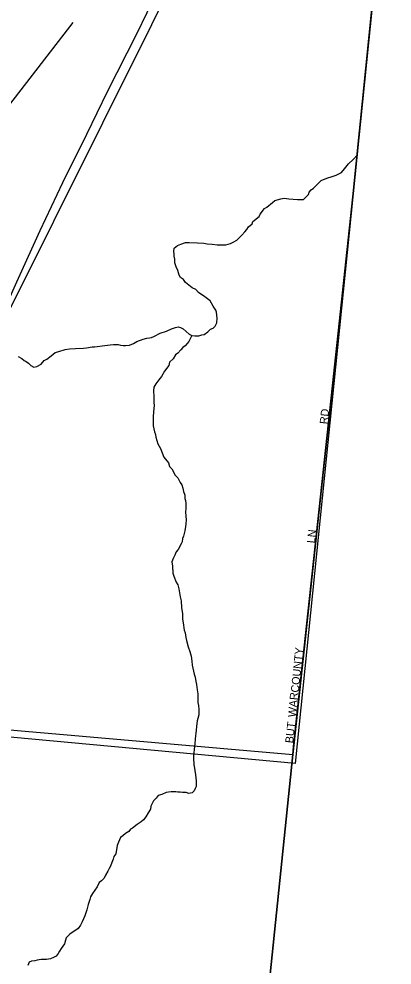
# Model space of a CAD drawing. Extents: x 1310247 to 1552180, y 377264 to 706493.
# Drawn here: x 1446565 to 1448897, y 518423 to 524334 of the extents above; entities that cross this region are included whole.
import ezdxf

# ---------------------------------------------------------------- set-up
doc = ezdxf.new("R2010")
doc.units = 0
for name, color, linetype in [('GM_X_Adjacent_County', 7, 'Continuous'), ('GM_X_City_Street', 7, 'Continuous'), ('GM_X_City_Street_Text', 7, 'Continuous'), ('GM_X_Corporation', 7, 'Continuous'), ('GM_X_County', 7, 'Continuous'), ('GM_X_Interstate_Route', 7, 'Continuous'), ('GM_X_Minor_River', 7, 'Continuous'), ('GM_X_Township', 7, 'Continuous'), ('GM_X_Township_Road', 7, 'Continuous'), ('GM_X_Township_Subdivision', 7, 'Continuous')]:
    doc.layers.add(name, color=color, linetype=linetype)

msp = doc.modelspace()

# ---------------------------------------------------------------- linework, layer by layer
at = {"layer": 'GM_X_Adjacent_County'}
msp.add_lwpolyline([(1447726, 514409.4), (1448276.2, 519737.6), (1448652, 523221.2), (1448835.8, 525036.9), (1448942.3, 526090.1)], dxfattribs=at)
at = {"layer": 'GM_X_City_Street'}
for points in [[(1448541.5, 522196.6), (1448652, 523221.2), (1448834.6, 525025.6)], [(1448281.8, 519788.8), (1448541.5, 522196.6)]]:
    msp.add_lwpolyline(points, dxfattribs=at)
at = {"layer": 'GM_X_Corporation'}
msp.add_lwpolyline([(1452021.5, 524686.2), (1448833.9, 525005), (1448290.7, 519682.9), (1445245.5, 519963.7), (1445742, 520998), (1445891.3, 520930.1), (1446512.6, 521273.2), (1446512.5, 522455.8), (1446477.2, 522455.7), (1448007.8, 525529.2), (1446195.3, 525685.1), (1446205.7, 525893.7), (1445899.8, 525900.7), (1445889.5, 525490.4), (1444825.8, 525525.4), (1444826.1, 523838.6), (1443366.1, 523838.6), (1443366, 524818.8), (1441366.1, 524818.8), (1441456, 525859.1), (1439627.7, 526058.1), (1439623, 527678.5), (1439743, 527677), (1439735.1, 528573.2)], dxfattribs=at)
at = {"layer": 'GM_X_County'}
msp.add_lwpolyline([(1448942.3, 526090.1), (1448835.8, 525036.9), (1448652, 523221.2), (1448276.2, 519737.6), (1447726, 514409.4)], dxfattribs=at)
at = {"layer": 'GM_X_Interstate_Route'}
msp.add_lwpolyline([(1445240.1, 520003.5), (1445450.4, 520435.4), (1445625.7, 520796.9), (1445788.5, 521134.5), (1445963.4, 521473.9), (1446122, 521795.5), (1446267.9, 522087.4), (1446418.1, 522395.2), (1446551.3, 522690.9), (1446698.2, 523011.5), (1446840.2, 523312.7), (1446988.4, 523613.3), (1447118, 523879.3), (1447301.3, 524239.8), (1447495, 524642.4), (1447677.7, 525018.8), (1447743.2, 525134.9), (1447869.3, 525400.7), (1447921.7, 525504.7), (1447928.8, 525518.9)], dxfattribs=at)
at = {"layer": 'GM_X_Minor_River'}
for points in [[(1447408.7, 522350.4), (1447447.6, 522371), (1447488.3, 522383.6), (1447519, 522398.6), (1447543.4, 522405.7), (1447559.6, 522409.1), (1447575.6, 522406.5), (1447591.4, 522397.9), (1447610.9, 522381.1), (1447628.3, 522364.4), (1447646.1, 522355.7), (1447664.1, 522353), (1447688.3, 522354.1), (1447708.6, 522359.4), (1447722.8, 522362.9), (1447745.5, 522378.2), (1447762.2, 522395.6), (1447778.5, 522401.1), (1447791, 522414.7), (1447801.8, 522434.4), (1447802.9, 522464.5), (1447800.2, 522500.8), (1447794.7, 522515.1), (1447779.6, 522539.7), (1447760.7, 522572.6), (1447727.4, 522598), (1447688.2, 522625.5), (1447670.7, 522642.3), (1447647, 522653.2), (1447606, 522686.9), (1447592.6, 522705.5), (1447575, 522718.2), (1447565.5, 522732.6), (1447558.6, 522763), (1447547.3, 522785.5), (1447540.2, 522809.9), (1447539, 522832.1), (1447535.7, 522852.3), (1447534.2, 522866.4), (1447532.7, 522880.6), (1447535.5, 522900.6), (1447556.2, 522917.9), (1447576.7, 522927.2), (1447605.1, 522936.2), (1447629.3, 522937.3), (1447681.5, 522935.4), (1447719.6, 522932), (1447741.6, 522929.1), (1447771.7, 522926), (1447803.7, 522922.8), (1447829.8, 522921.9), (1447858, 522922.8), (1447886.4, 522929.8), (1447904.8, 522939.2), (1447927.4, 522952.4), (1447958.7, 522983.5), (1447977.6, 523002.9), (1447990.2, 523018.5), (1447998.8, 523034.3), (1448021.6, 523053.5), (1448026.2, 523067.4), (1448065.6, 523100.1), (1448072.1, 523114), (1448099.6, 523149.2), (1448113.9, 523156.7), (1448149.2, 523187.5), (1448163.7, 523199.1), (1448202.3, 523209.7), (1448222.5, 523213), (1448252.6, 523209.9), (1448306.7, 523205.8), (1448342.9, 523204.5), (1448374.2, 523237.5), (1448378.8, 523251.4), (1448391.3, 523265.1), (1448405.8, 523276.6), (1448439.2, 523309.5), (1448453.8, 523325.1), (1448488.5, 523337.9), (1448523.1, 523348.7), (1448547.5, 523357.8), (1448580.3, 523374.7), (1448599.2, 523396.1), (1448624.5, 523427.3), (1448653.6, 523454.4), (1448681.3, 523483.6)], [(1446559.6, 522224.9), (1446583.2, 522212), (1446596.9, 522199.4), (1446610.7, 522192.8), (1446624.4, 522182.3), (1446639.9, 522167.6), (1446657.7, 522159), (1446677.9, 522162.2), (1446704.6, 522177.3), (1446723.5, 522198.7), (1446739.9, 522208.2), (1446766.9, 522229.3), (1446791.8, 522250.5), (1446814.1, 522255.7), (1446854.7, 522268.3), (1446881.1, 522273.3), (1446919.3, 522274), (1446967.6, 522276.2), (1446987.9, 522279.5), (1447022.2, 522284.2), (1447036.3, 522285.7), (1447054.5, 522287), (1447084.8, 522292), (1447135.3, 522298.1), (1447155.5, 522299.4), (1447185.7, 522300.3), (1447199.6, 522295.8), (1447215.6, 522293.2), (1447231.6, 522292.6), (1447255.9, 522295.7), (1447280.4, 522306.9), (1447300.9, 522318.2), (1447341.7, 522332.8), (1447364.1, 522340), (1447380.2, 522341.4), (1447394.3, 522342.9), (1447408.7, 522350.4)], [(1447646.1, 522355.7), (1447627.7, 522319.2), (1447617.4, 522305.4), (1447603.1, 522291.6), (1447588.9, 522281.9), (1447576.6, 522266.1), (1447558.1, 522246.4), (1447543.9, 522234.6), (1447529.4, 522210.9), (1447506.9, 522189.2), (1447502.5, 522169.3), (1447475.7, 522133.7), (1447455, 522100), (1447438.6, 522078.2), (1447420.1, 522054.5), (1447407.6, 522032.7), (1447405.2, 522010.7), (1447408.5, 521972.5), (1447407.7, 521934.4), (1447409.4, 521920.3), (1447406.6, 521876.2), (1447404.1, 521850.2), (1447403.6, 521828.1), (1447404.9, 521792), (1447412.2, 521753.7), (1447417.9, 521737.5), (1447421.6, 521721.4), (1447432.8, 521679), (1447450.3, 521650.6), (1447471.3, 521596), (1447500.7, 521561.3), (1447506.2, 521537.1), (1447520, 521522.8), (1447541.3, 521484.2), (1447559, 521467.8), (1447572.5, 521437.4), (1447582.2, 521423.2), (1447589.8, 521403), (1447593.4, 521380.8), (1447601, 521358.6), (1447602.6, 521338.5), (1447606.4, 521324.4), (1447608, 521306.3), (1447607.4, 521274.2), (1447607, 521254.1), (1447608.4, 521226), (1447610.1, 521205.9), (1447607.5, 521177.9), (1447605.2, 521161.8), (1447602.7, 521135.8), (1447594, 521101.9), (1447587.7, 521088), (1447585.3, 521068), (1447579, 521054), (1447560.3, 521018.3), (1447548, 521004.5), (1447539.6, 520984.6), (1447529.1, 520962.7), (1447520.7, 520942.8), (1447524.2, 520914.7), (1447527.3, 520870.5), (1447533, 520852.3), (1447548.3, 520815.9), (1447558, 520797.6), (1447563.5, 520773.4), (1447572.6, 520723.1), (1447578.1, 520698.9), (1447581.3, 520654.7), (1447586.6, 520618.5), (1447587.9, 520584.3), (1447591.5, 520560.2), (1447598.6, 520515.9), (1447604.3, 520497.7), (1447607.7, 520469.5), (1447611.4, 520451.4), (1447622.6, 520411), (1447632.1, 520382.8), (1447641.5, 520352.5), (1447645, 520322.3), (1447648.5, 520296.1), (1447652.1, 520278), (1447659.4, 520239.8), (1447667.1, 520221.5), (1447670.6, 520195.4), (1447674.2, 520175.2), (1447679.6, 520143), (1447683.1, 520116.9), (1447682.7, 520096.8), (1447684, 520062.7), (1447687.7, 520044.5), (1447689.2, 520020.4), (1447688.5, 519986.3), (1447684, 519962.4), (1447679.8, 519948.4), (1447675, 519912.4), (1447670.2, 519870.3), (1447667.9, 519856.3), (1447665, 519806.2), (1447660.2, 519770.2), (1447657.8, 519748.2), (1447655.5, 519732.2)], [(1447655.5, 519732.2), (1447655.2, 519718.1), (1447658.4, 519673.9), (1447662, 519653.8), (1447663.7, 519637.7), (1447669.2, 519611.5), (1447670.8, 519593.4), (1447672.4, 519573.3), (1447671.8, 519539.2), (1447665.5, 519525.3), (1447661.2, 519511.4), (1447646.9, 519499.6), (1447626.8, 519494), (1447610.9, 519500.3), (1447586.8, 519500.8), (1447572.8, 519503.1), (1447558.8, 519503.4), (1447544.8, 519505.7), (1447516.7, 519506.2), (1447500.6, 519502.5), (1447484.6, 519500.9), (1447458.3, 519489.4), (1447436.1, 519481.8), (1447421.7, 519466), (1447405.3, 519448.3), (1447388.7, 519416.5), (1447386.3, 519396.5), (1447371.8, 519374.7), (1447357.3, 519348.9), (1447342.9, 519331.2), (1447328.6, 519317.4), (1447304.2, 519301.8), (1447275.7, 519278.3), (1447261.6, 519272.6), (1447251.2, 519256.8), (1447230.9, 519245.1), (1447214.6, 519229.4), (1447200.4, 519219.7), (1447187.8, 519191.8), (1447179.3, 519169.9), (1447170.3, 519118), (1447158, 519102.1), (1447153.6, 519084.2), (1447145.2, 519064.3), (1447136.7, 519040.4), (1447128.4, 519026.5), (1447120.1, 519010.6), (1447105.6, 518984.8), (1447097.2, 518966.9), (1447080.8, 518949.2), (1447066.6, 518939.5), (1447054, 518911.6), (1447025.1, 518870.1), (1447012.7, 518848.3), (1447008.3, 518832.3), (1446997.7, 518802.4), (1446989, 518768.5), (1446982.6, 518748.5), (1446976.3, 518730.6), (1446959.5, 518692.8), (1446949.1, 518673), (1446934.6, 518651.2), (1446920.4, 518641.5), (1446904.1, 518629.8), (1446883.8, 518616.1), (1446861.3, 518592.5), (1446857, 518578.5), (1446850.6, 518556.6), (1446829.9, 518526.9), (1446819.6, 518509.1), (1446809.3, 518495.2), (1446796.9, 518479.4), (1446780.7, 518469.7), (1446762.5, 518462.1), (1446738.4, 518458.5), (1446704.3, 518457.2), (1446680.1, 518453.7), (1446664, 518450), (1446643.9, 518448.4), (1446629.7, 518440.7), (1446621.3, 518420.8)]]:
    msp.add_lwpolyline(points, dxfattribs=at)
at = {"layer": 'GM_X_Township'}
msp.add_lwpolyline([(1421801.6, 527461.4), (1429350.3, 526784.4), (1436352, 526156.5), (1441450, 525699.3), (1447743.2, 525134.9), (1448835.8, 525036.9), (1448652, 523221.2), (1448276.2, 519737.6), (1447726, 514409.4)], dxfattribs=at)
at = {"layer": 'GM_X_Township_Road'}
for points in [[(1444986.8, 520033.4), (1445092.4, 520022.9), (1445240.1, 520003.5), (1448276.2, 519737.6)], [(1447724.2, 514392.9), (1447726, 514409.4), (1448276.2, 519737.6), (1448281.8, 519788.8)]]:
    msp.add_lwpolyline(points, dxfattribs=at)
at = {"layer": 'GM_X_Township_Subdivision'}
msp.add_lwpolyline([(1446508.7, 523798.4), (1446903.8, 524311.4)], dxfattribs=at)

# ---------------------------------------------------------------- texts
at = {"layer": 'GM_X_City_Street_Text'}
for s, rotation, p in [('RD', 83.99458, (1448493.7, 521799.8)), ('LN', 83.99458, (1448414.5, 521056.2)), ('COUNTY', 84.09359, (1448313.3, 520123.4)), ('WAR', 84.64057, (1448295.7, 519969.3)), ('BUT', 83.66335, (1448278.1, 519806.7))]:
    msp.add_text(s, height=50, rotation=rotation, dxfattribs=at).set_placement(p)

doc.saveas('drawing.dxf')
